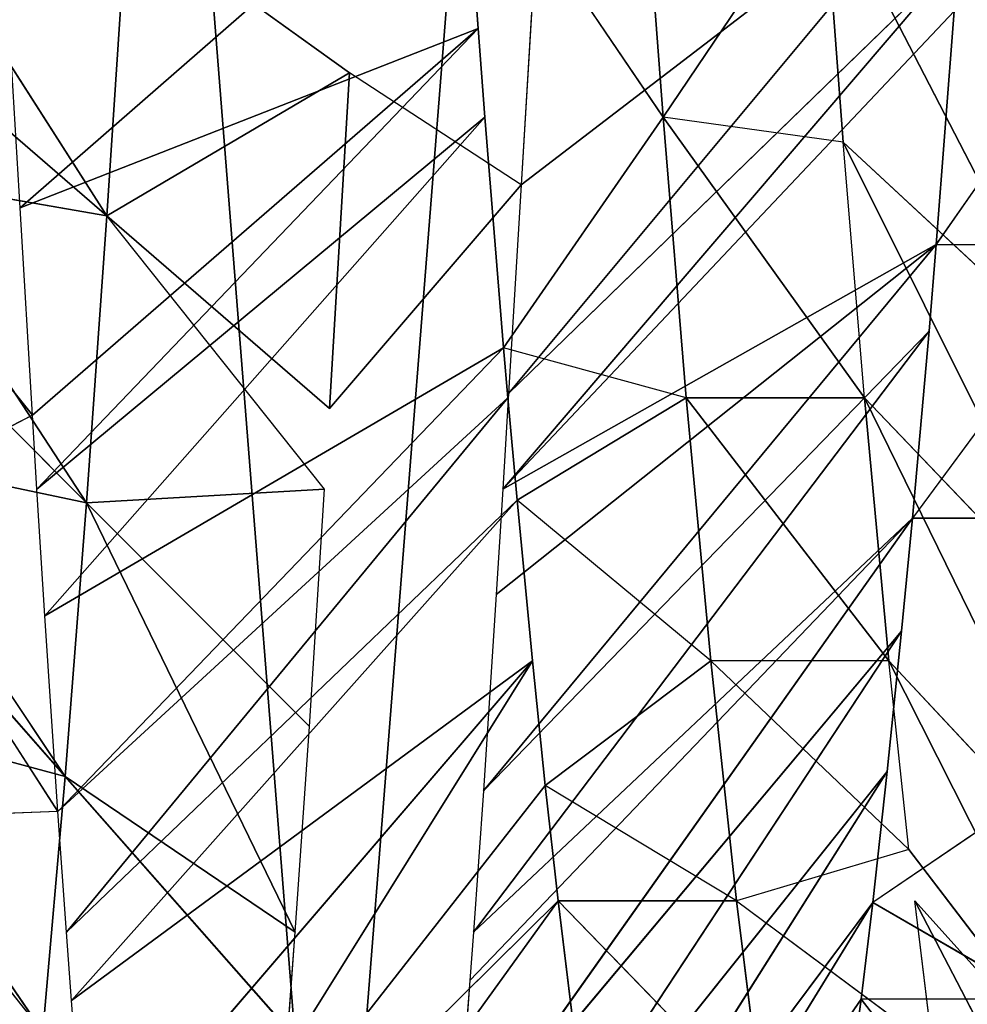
# Model space of a CAD drawing. Extents: x 143 to 263, y -61 to 82.
# Tile 592 of 656: x 249.608 to 250.073, y 70.967 to 71.45. Entities that reach past the tile are written whole.
import ezdxf

# ---------------------------------------------------------------- set-up
doc = ezdxf.new("R2010")
doc.units = 0
doc.header["$LTSCALE"] = 25.4
doc.layers.get('0').update_dxf_attribs({"color": 13, "linetype": 'CONTINUOUS'})

# ---------------------------------------------------------------- blocks, each defined once
blk = doc.blocks.new('ICE-BALL-8126_STL')
at = {"color": 41}
for p, q in [((11.21519, 46.1834, 95.92876), (11.44189, 46.3015, 95.94312)), ((11.21519, 46.1834, 95.92876), (11.44189, 46.3015, 95.94312)), ((10.89303, 46.19396, 93.64028), (10.75165, 46.29234, 93.55326)), ((11.33356, 46.28992, 96.08234), (11.09743, 46.17077, 96.05721)), ((11.33356, 46.28992, 96.08234), (11.09743, 46.17077, 96.05721)), ((11.19007, 46.18055, 95.95865), (11.33356, 46.28992, 96.08234)), ((11.21519, 46.1834, 95.92876), (11.33356, 46.28992, 96.08234)), ((10.89303, 46.19396, 93.64028), (10.89303, 46.28146, 93.64028)), ((10.89303, 46.28146, 93.64028), (11.02731, 46.18229, 93.7442)), ((11.21304, 46.27866, 96.20888), (10.96824, 46.1587, 96.17021)), ((11.21304, 46.27866, 96.20888), (10.96824, 46.1587, 96.17021)), ((11.09743, 46.17077, 96.05721), (11.21304, 46.27866, 96.20888)), ((11.09743, 46.17077, 96.05721), (11.21304, 46.27866, 96.20888)), ((11.08252, 46.26789, 96.32133), (10.84273, 46.14834, 96.25888)), ((11.08252, 46.26789, 96.32133), (10.84273, 46.14834, 96.25888)), ((11.08252, 46.26789, 96.32133), (10.96824, 46.1587, 96.17021)), ((11.08252, 46.26789, 96.32133), (10.96824, 46.1587, 96.17021)), ((11.02731, 46.26979, 93.7442), (11.02731, 46.18229, 93.7442)), ((10.94435, 46.25772, 96.41877), (10.71376, 46.13866, 96.33253)), ((10.94435, 46.25772, 96.41877), (10.71376, 46.13866, 96.33253)), ((10.94435, 46.25772, 96.41877), (10.84273, 46.14834, 96.25888)), ((10.94435, 46.25772, 96.41877), (10.84273, 46.14834, 96.25888)), ((11.15173, 46.25745, 93.86431), (11.21602, 46.16282, 93.93807)), ((11.26349, 46.24463, 93.99911), (11.21602, 46.16282, 93.93807)), ((11.26349, 46.24463, 93.99911), (11.26349, 46.15713, 93.99911)), ((10.69592, 46.20898, 93.52433), (10.96614, 45.9841, 93.23907)), ((10.86375, 45.99023, 93.18465), (10.69592, 46.20898, 93.52433)), ((10.86375, 45.99023, 93.18465), (10.69592, 46.20898, 93.52433)), ((10.69592, 46.20898, 93.52433), (10.96614, 45.9841, 93.23907)), ((10.75165, 46.20484, 93.55326), (10.96614, 45.9841, 93.23907)), ((10.75165, 46.20484, 93.55326), (10.96614, 45.9841, 93.23907)), ((10.77842, 46.20285, 93.56819), (11.01319, 45.98126, 93.26679)), ((10.77842, 46.20285, 93.56819), (11.01319, 45.98126, 93.26679)), ((10.77842, 46.20285, 93.56819), (10.89303, 46.19396, 93.64028)), ((10.89303, 46.19396, 93.64028), (11.01319, 45.98126, 93.26679)), ((10.89303, 46.19396, 93.64028), (11.01319, 45.98126, 93.26679)), ((10.89303, 46.19396, 93.64028), (11.06487, 45.97803, 93.29934)), ((10.89303, 46.19396, 93.64028), (11.06487, 45.97803, 93.29934)), ((10.89303, 46.19396, 93.64028), (11.16118, 45.97168, 93.36633)), ((10.89303, 46.19396, 93.64028), (11.16118, 45.97168, 93.36633)), ((10.89303, 46.19396, 93.64028), (10.93556, 46.19043, 93.67072)), ((10.93556, 46.19043, 93.67072), (11.16118, 45.97168, 93.36633)), ((10.93556, 46.19043, 93.67072), (11.16118, 45.97168, 93.36633)), ((10.93556, 46.19043, 93.67072), (11.23062, 45.9668, 93.42027)), ((10.93556, 46.19043, 93.67072), (11.23062, 45.9668, 93.42027)), ((10.93556, 46.19043, 93.67072), (11.02731, 46.18229, 93.7442)), ((11.21519, 46.0959, 95.92876), (11.28674, 46.19212, 95.83441)), ((11.28674, 46.19212, 95.83441), (11.21519, 46.1834, 95.92876)), ((11.02731, 46.18229, 93.7442), (11.23062, 45.9668, 93.42027)), ((11.02731, 46.18229, 93.7442), (11.23062, 45.9668, 93.42027)), ((11.02731, 46.18229, 93.7442), (11.25442, 45.96507, 93.43995)), ((11.02731, 46.18229, 93.7442), (11.25442, 45.96507, 93.43995)), ((11.02731, 46.18229, 93.7442), (11.34394, 45.95824, 93.52)), ((11.02731, 46.18229, 93.7442), (11.34394, 45.95824, 93.52)), ((11.02731, 46.18229, 93.7442), (11.08281, 46.17699, 93.79453)), ((11.19007, 46.18055, 95.95865), (11.09743, 46.08327, 96.05721)), ((11.19007, 46.18055, 95.95865), (11.09743, 46.17077, 96.05721)), ((11.19007, 46.18055, 95.95865), (11.21519, 46.0959, 95.92876)), ((11.08281, 46.17699, 93.79453), (11.34394, 45.95824, 93.52)), ((11.08281, 46.17699, 93.79453), (11.34394, 45.95824, 93.52)), ((11.08281, 46.17699, 93.79453), (11.42513, 45.95157, 93.60193)), ((11.08281, 46.17699, 93.79453), (11.42513, 45.95157, 93.60193)), ((11.08281, 46.17699, 93.79453), (11.15173, 46.16995, 93.86431)), ((11.09743, 46.17077, 96.05721), (10.96824, 46.1587, 96.17021)), ((11.09743, 46.17077, 96.05721), (10.96824, 46.1587, 96.17021)), ((11.09743, 46.17077, 96.05721), (11.09743, 46.08327, 96.05721)), ((11.15173, 46.16995, 93.86431), (11.42513, 45.95157, 93.60193)), ((11.15173, 46.16995, 93.86431), (11.42513, 45.95157, 93.60193)), ((11.15173, 46.16995, 93.86431), (11.50927, 45.94407, 93.69816)), ((11.15173, 46.16995, 93.86431), (11.50927, 45.94407, 93.69816)), ((11.15173, 46.16995, 93.86431), (11.21602, 46.16282, 93.93807)), ((11.21602, 46.16282, 93.93807), (11.50927, 45.94407, 93.69816)), ((11.21602, 46.16282, 93.93807), (11.50927, 45.94407, 93.69816)), ((11.21602, 46.16282, 93.93807), (11.5839, 45.93679, 93.79548)), ((11.21602, 46.16282, 93.93807), (11.26349, 46.15713, 93.99911)), ((11.21602, 46.16282, 93.93807), (11.5839, 45.93679, 93.79548)), ((10.96824, 46.1587, 96.17021), (10.83051, 46.05989, 96.26657)), ((10.96824, 46.1587, 96.17021), (10.84273, 46.14834, 96.25888)), ((10.96824, 46.1587, 96.17021), (10.96824, 46.07121, 96.17021)), ((10.96824, 46.1587, 96.17021), (10.96824, 46.07121, 96.17021)), ((11.26349, 46.15713, 93.99911), (11.5839, 45.93679, 93.79548)), ((11.26349, 46.15713, 93.99911), (11.5839, 45.93679, 93.79548)), ((11.26349, 46.15713, 93.99911), (11.36012, 46.14407, 94.14648)), ((11.26349, 46.15713, 93.99911), (11.36012, 46.14407, 94.14648)), ((10.84273, 46.14834, 96.25888), (10.71376, 46.13866, 96.33253)), ((10.84273, 46.14834, 96.25888), (10.71376, 46.13866, 96.33253)), ((10.84273, 46.14834, 96.25888), (10.83051, 46.05989, 96.26657)), ((10.71376, 46.13866, 96.33253), (10.83051, 46.05989, 96.26657)), ((10.71376, 46.13866, 96.33253), (10.83051, 46.05989, 96.26657)), ((11.31887, 46.10889, 95.78671), (11.21519, 46.0084, 95.92876)), ((11.31887, 46.10889, 95.78671), (11.21519, 46.0959, 95.92876)), ((11.31887, 46.10889, 95.78671), (11.21519, 46.0959, 95.92876)), ((11.09743, 46.08327, 96.05721), (11.21519, 46.0959, 95.92876)), ((11.09743, 46.08327, 96.05721), (11.21519, 46.0959, 95.92876)), ((11.21519, 46.0959, 95.92876), (11.15855, 46.00209, 95.99412)), ((11.21519, 46.0959, 95.92876), (11.21519, 46.0084, 95.92876)), ((11.09743, 46.08327, 96.05721), (10.96824, 46.07121, 96.17021)), ((11.09743, 46.08327, 96.05721), (10.96824, 46.07121, 96.17021)), ((11.09743, 46.08327, 96.05721), (11.01858, 45.98822, 96.12911)), ((11.09743, 46.08327, 96.05721), (11.15855, 46.00209, 95.99412)), ((10.96824, 46.07121, 96.17021), (10.83051, 46.05989, 96.26657)), ((10.96824, 46.07121, 96.17021), (10.83051, 46.05989, 96.26657)), ((10.96824, 46.07121, 96.17021), (10.94375, 45.98159, 96.18899)), ((10.96824, 46.07121, 96.17021), (11.01858, 45.98822, 96.12911)), ((10.83051, 46.05989, 96.26657), (10.68528, 46.04905, 96.34669)), ((10.68528, 45.96154, 96.34669), (10.83051, 46.05989, 96.26657)), ((10.83051, 46.05989, 96.26657), (10.68528, 46.04905, 96.34669)), ((10.83051, 46.05989, 96.26657), (10.94375, 45.98159, 96.18899)), ((11.28232, 46.01656, 95.84068), (11.21519, 46.0084, 95.92876)), ((11.21519, 46.0084, 95.92876), (11.15855, 46.00209, 95.99412)), ((11.43795, 45.78334, 96.25003), (11.21519, 46.0084, 95.92876)), ((11.43795, 45.78334, 96.25003), (11.21519, 46.0084, 95.92876)), ((11.51756, 45.79052, 96.15746), (11.21519, 46.0084, 95.92876)), ((11.51756, 45.79052, 96.15746), (11.21519, 46.0084, 95.92876)), ((11.15855, 46.00209, 95.99412), (11.09743, 45.99577, 96.05721)), ((11.43795, 45.78334, 96.25003), (11.15855, 46.00209, 95.99412)), ((11.43795, 45.78334, 96.25003), (11.15855, 46.00209, 95.99412)), ((10.7568, 45.99663, 93.13576), (10.86375, 45.99023, 93.18465)), ((11.09743, 45.99577, 96.05721), (11.01858, 45.98822, 96.12911)), ((11.09743, 45.99577, 96.05721), (11.43795, 45.78334, 96.25003)), ((11.26422, 45.76947, 96.41759), (11.09743, 45.99577, 96.05721)), ((11.26422, 45.76947, 96.41759), (11.09743, 45.99577, 96.05721)), ((11.3533, 45.77631, 96.33687), (11.09743, 45.99577, 96.05721)), ((11.3533, 45.77631, 96.33687), (11.09743, 45.99577, 96.05721)), ((11.09743, 45.99577, 96.05721), (11.43795, 45.78334, 96.25003)), ((10.86375, 45.99023, 93.18465), (10.80869, 45.90602, 93.15851)), ((10.86375, 45.99023, 93.18465), (10.97359, 45.89616, 93.24335)), ((10.86375, 45.99023, 93.18465), (10.96614, 45.9841, 93.23907)), ((11.01858, 45.98822, 96.12911), (10.96824, 45.9837, 96.17021)), ((11.23062, 45.76701, 96.44555), (11.01858, 45.98822, 96.12911)), ((11.23062, 45.76701, 96.44555), (11.01858, 45.98822, 96.12911)), ((11.26422, 45.76947, 96.41759), (11.01858, 45.98822, 96.12911)), ((11.26422, 45.76947, 96.41759), (11.01858, 45.98822, 96.12911)), ((10.94375, 45.98159, 96.18899), (10.83051, 45.97239, 96.26657)), ((10.96824, 45.9837, 96.17021), (10.94375, 45.98159, 96.18899)), ((11.07534, 45.75646, 96.55961), (10.94375, 45.98159, 96.18899)), ((11.07534, 45.75646, 96.55961), (10.94375, 45.98159, 96.18899)), ((11.17134, 45.76284, 96.49191), (10.94375, 45.98159, 96.18899)), ((11.17134, 45.76284, 96.49191), (10.94375, 45.98159, 96.18899)), ((10.96614, 45.9841, 93.23907), (11.01319, 45.98126, 93.26679)), ((11.17134, 45.76284, 96.49191), (10.96824, 45.9837, 96.17021)), ((11.17134, 45.76284, 96.49191), (10.96824, 45.9837, 96.17021)), ((11.23062, 45.76701, 96.44555), (10.96824, 45.9837, 96.17021)), ((11.23062, 45.76701, 96.44555), (10.96824, 45.9837, 96.17021)), ((11.01319, 45.98126, 93.26679), (11.06487, 45.97803, 93.29934)), ((11.06487, 45.97803, 93.29934), (11.16118, 45.97168, 93.36633)), ((10.83051, 45.97239, 96.26657), (10.78704, 45.9691, 96.29268)), ((11.01319, 45.75256, 96.59903), (10.83051, 45.97239, 96.26657)), ((11.01319, 45.75256, 96.59903), (10.83051, 45.97239, 96.26657)), ((11.07534, 45.75646, 96.55961), (10.83051, 45.97239, 96.26657)), ((11.07534, 45.75646, 96.55961), (10.83051, 45.97239, 96.26657)), ((11.16118, 45.97168, 93.36633), (11.23062, 45.9668, 93.42027)), ((10.78704, 45.9691, 96.29268), (10.68528, 45.96154, 96.34669)), ((10.78704, 45.9691, 96.29268), (11.01319, 45.75256, 96.59903)), ((10.87497, 45.74426, 96.67559), (10.78704, 45.9691, 96.29268)), ((10.87497, 45.74426, 96.67559), (10.78704, 45.9691, 96.29268)), ((10.97685, 45.75035, 96.62059), (10.78704, 45.9691, 96.29268)), ((10.97685, 45.75035, 96.62059), (10.78704, 45.9691, 96.29268)), ((10.78704, 45.9691, 96.29268), (11.01319, 45.75256, 96.59903)), ((11.23062, 45.9668, 93.42027), (11.25442, 45.96507, 93.43995)), ((10.87497, 45.74426, 96.67559), (10.68528, 45.96154, 96.34669)), ((10.87497, 45.74426, 96.67559), (10.68528, 45.96154, 96.34669)), ((11.25442, 45.96507, 93.43995), (11.34394, 45.95824, 93.52)), ((10.73013, 45.79665, 93.33089), (10.80869, 45.90602, 93.15851)), ((10.97359, 45.89616, 93.24335), (10.80869, 45.90602, 93.15851)), ((10.97359, 45.89616, 93.24335), (10.80869, 45.90602, 93.15851)), ((10.87901, 45.78679, 93.40749), (10.80869, 45.90602, 93.15851)), ((10.87901, 45.78679, 93.40749), (10.80869, 45.90602, 93.15851)), ((10.97359, 45.89616, 93.24335), (10.87901, 45.78679, 93.40749)), ((11.01319, 45.89376, 93.26679), (10.87901, 45.78679, 93.40749)), ((11.01319, 45.89376, 93.26679), (11.01988, 45.77693, 93.49785)), ((11.12962, 45.88631, 93.34343), (11.01319, 45.89376, 93.26679)), ((11.01319, 45.89376, 93.26679), (11.01988, 45.77693, 93.49785)), ((11.12962, 45.88631, 93.34343), (11.01988, 45.77693, 93.49785)), ((11.12962, 45.88631, 93.34343), (11.01988, 45.77693, 93.49785)), ((11.23062, 45.8793, 93.42027), (11.12962, 45.88631, 93.34343)), ((11.23062, 45.8793, 93.42027), (11.01988, 45.77693, 93.49785)), ((11.23062, 45.8793, 93.42027), (11.01988, 45.77693, 93.49785)), ((11.23062, 45.8793, 93.42027), (11.15421, 45.76642, 93.60349)), ((11.23062, 45.8793, 93.42027), (11.15421, 45.76642, 93.60349)), ((11.27841, 45.87579, 93.46043), (11.23062, 45.8793, 93.42027)), ((11.27841, 45.87579, 93.46043), (11.15421, 45.76642, 93.60349)), ((11.27841, 45.87579, 93.46043), (11.15421, 45.76642, 93.60349)), ((10.73013, 45.79665, 93.33089), (10.87901, 45.78679, 93.40749)), ((10.73013, 45.79665, 93.33089), (10.87901, 45.78679, 93.40749)), ((10.87901, 45.78679, 93.40749), (10.71566, 45.68251, 93.53426)), ((10.87901, 45.78679, 93.40749), (10.71566, 45.68251, 93.53426)), ((10.87901, 45.78679, 93.40749), (10.78442, 45.67741, 93.57163)), ((10.87901, 45.78679, 93.40749), (10.78442, 45.67741, 93.57163)), ((10.87901, 45.78679, 93.40749), (10.859, 45.6717, 93.61742)), ((10.87901, 45.78679, 93.40749), (10.859, 45.6717, 93.61742)), ((11.01988, 45.77693, 93.49785), (10.87901, 45.78679, 93.40749)), ((11.01988, 45.77693, 93.49785), (10.87901, 45.78679, 93.40749)), ((11.01988, 45.77693, 93.49785), (10.859, 45.6717, 93.61742)), ((11.01988, 45.77693, 93.49785), (10.859, 45.6717, 93.61742)), ((10.91013, 45.66756, 93.65227), (11.01988, 45.77693, 93.49785)), ((10.91013, 45.66756, 93.65227), (11.01988, 45.77693, 93.49785)), ((11.01988, 45.77693, 93.49785), (10.99524, 45.66022, 93.71722)), ((11.01988, 45.77693, 93.49785), (10.99524, 45.66022, 93.71722)), ((11.01988, 45.77693, 93.49785), (11.15421, 45.76642, 93.60349)), ((11.01988, 45.77693, 93.49785), (11.15421, 45.76642, 93.60349)), ((11.3533, 45.77631, 96.33687), (11.26422, 45.76947, 96.41759)), ((11.26422, 45.76947, 96.41759), (11.23062, 45.76701, 96.44555)), ((11.15421, 45.76642, 93.60349), (10.99524, 45.66022, 93.71722)), ((11.17134, 45.76284, 96.49191), (11.02054, 45.66551, 96.59454)), ((11.03001, 45.65704, 93.74654), (11.15421, 45.76642, 93.60349)), ((11.17134, 45.76284, 96.49191), (11.07534, 45.75646, 96.55961)), ((11.12234, 45.64802, 93.83348), (11.15421, 45.76642, 93.60349)), ((11.12234, 45.64802, 93.83348), (11.15421, 45.76642, 93.60349)), ((11.15421, 45.76642, 93.60349), (11.27961, 45.75536, 93.72371)), ((11.15421, 45.76642, 93.60349), (11.27961, 45.75536, 93.72371)), ((11.23062, 45.76701, 96.44555), (11.17134, 45.76284, 96.49191)), ((11.17134, 45.76284, 96.49191), (11.17469, 45.67557, 96.48938)), ((11.07534, 45.75646, 96.55961), (11.01319, 45.75256, 96.59903)), ((11.27961, 45.75536, 93.72371), (11.12234, 45.64802, 93.83348)), ((11.14192, 45.64599, 93.85383), (11.27961, 45.75536, 93.72371)), ((10.97685, 45.75035, 96.62059), (10.8589, 45.6558, 96.68356)), ((10.97685, 45.75035, 96.62059), (10.87497, 45.74426, 96.67559)), ((11.01319, 45.75256, 96.59903), (10.97685, 45.75035, 96.62059)), ((10.97685, 45.75035, 96.62059), (11.02054, 45.66551, 96.59454)), ((10.87497, 45.74426, 96.67559), (10.77688, 45.73839, 96.72147))]:
    blk.add_line(p, q, dxfattribs=at)
mesh = blk.add_polyface(dxfattribs=at)
corners = [(0, 44.9885, 114.9556), (23, 46.80443, 110.13866), (0, 46.80443, 110.13866), (23, 44.9885, 114.9556)]
mesh.append_faces([[corners[k] for k in face] for face in [(0, 1, 2), (1, 0, 3)]], dxfattribs={"vtx0": -1, "color": 41})
mesh = blk.add_polyface(dxfattribs=at)
corners = [(0, 46.80443, 79.72717), (23, 44.9885, 74.91022), (0, 44.9885, 74.91022), (23, 46.80443, 79.72717)]
mesh.append_faces([[corners[k] for k in face] for face in [(0, 1, 2), (1, 0, 3)]], dxfattribs={"vtx0": -1, "color": 41})
mesh = blk.add_polyface(dxfattribs=at)
corners = [(11.36012, 46.23157, 94.14648), (11.26349, 46.15713, 93.99911), (11.36012, 46.14407, 94.14648), (11.26349, 46.24463, 93.99911), (11.26349, 46.33213, 93.99911)]
mesh.append_faces([[corners[k] for k in face] for face in [(0, 1, 2), (3, 0, 4)]], dxfattribs={"vtx0": -1, "color": 41})
mesh.append_faces([[corners[k] for k in face] for face in [(1, 0, 3)]], dxfattribs={"vtx0": -1, "vtx1": -1, "color": 41})
mesh = blk.add_polyface(dxfattribs=at)
corners = [(21.2, 46.31937, 84.91157), (0, 45.01358, 80.03829), (21.2, 45.01358, 80.03829), (0, 46.31937, 84.91157)]
mesh.append_faces([[corners[k] for k in face] for face in [(0, 1, 2), (1, 0, 3)]], dxfattribs={"vtx0": -1, "color": 41})
mesh = blk.add_polyface(dxfattribs=at)
corners = [(21.2, 45.01358, 109.82753), (0, 46.31937, 104.95425), (21.2, 46.31937, 104.95425), (0, 45.01358, 109.82753)]
mesh.append_faces([[corners[k] for k in face] for face in [(0, 1, 2), (1, 0, 3)]], dxfattribs={"vtx0": -1, "color": 41})
mesh = blk.add_polyface(dxfattribs=at)
corners = [(11.33356, 46.28992, 96.08234), (11.44189, 46.3015, 95.94312), (11.21519, 46.1834, 95.92876)]
mesh.append_faces([[corners[k] for k in face] for face in [(0, 1, 2)]], dxfattribs={"color": 41})
mesh = blk.add_polyface(dxfattribs=at)
corners = [(11.44189, 46.3015, 95.94312), (11.28674, 46.19212, 95.83441), (11.21519, 46.1834, 95.92876)]
mesh.append_faces([[corners[k] for k in face] for face in [(0, 1, 2)]], dxfattribs={"color": 41})
mesh = blk.add_polyface(dxfattribs=at)
corners = [(10.89303, 46.28146, 93.64028), (10.75165, 46.29234, 93.55326), (10.89303, 46.19396, 93.64028)]
mesh.append_faces([[corners[k] for k in face] for face in [(0, 1, 2)]], dxfattribs={"color": 41})
mesh = blk.add_polyface(dxfattribs=at)
corners = [(11.33356, 46.28992, 96.08234), (11.19007, 46.18055, 95.95865), (11.09743, 46.17077, 96.05721)]
mesh.append_faces([[corners[k] for k in face] for face in [(0, 1, 2)]], dxfattribs={"color": 41})
mesh = blk.add_polyface(dxfattribs=at)
corners = [(11.21304, 46.27866, 96.20888), (11.33356, 46.28992, 96.08234), (11.09743, 46.17077, 96.05721)]
mesh.append_faces([[corners[k] for k in face] for face in [(0, 1, 2)]], dxfattribs={"color": 41})
mesh = blk.add_polyface(dxfattribs=at)
corners = [(11.02731, 46.26979, 93.7442), (10.89303, 46.28146, 93.64028), (11.02731, 46.18229, 93.7442)]
mesh.append_faces([[corners[k] for k in face] for face in [(0, 1, 2)]], dxfattribs={"color": 41})
mesh = blk.add_polyface(dxfattribs=at)
corners = [(11.21304, 46.27866, 96.20888), (11.09743, 46.17077, 96.05721), (10.96824, 46.1587, 96.17021)]
mesh.append_faces([[corners[k] for k in face] for face in [(0, 1, 2)]], dxfattribs={"color": 41})
mesh = blk.add_polyface(dxfattribs=at)
corners = [(11.08252, 46.26789, 96.32133), (11.21304, 46.27866, 96.20888), (10.96824, 46.1587, 96.17021)]
mesh.append_faces([[corners[k] for k in face] for face in [(0, 1, 2)]], dxfattribs={"color": 41})
mesh = blk.add_polyface(dxfattribs=at)
corners = [(11.08252, 46.26789, 96.32133), (10.96824, 46.1587, 96.17021), (10.84273, 46.14834, 96.25888)]
mesh.append_faces([[corners[k] for k in face] for face in [(0, 1, 2)]], dxfattribs={"color": 41})
mesh = blk.add_polyface(dxfattribs=at)
corners = [(10.94435, 46.25772, 96.41877), (11.08252, 46.26789, 96.32133), (10.84273, 46.14834, 96.25888)]
mesh.append_faces([[corners[k] for k in face] for face in [(0, 1, 2)]], dxfattribs={"color": 41})
mesh = blk.add_polyface(dxfattribs=at)
corners = [(10.94435, 46.25772, 96.41877), (10.84273, 46.14834, 96.25888), (10.71376, 46.13866, 96.33253)]
mesh.append_faces([[corners[k] for k in face] for face in [(0, 1, 2)]], dxfattribs={"color": 41})
mesh = blk.add_polyface(dxfattribs=at)
corners = [(10.79982, 46.24804, 96.5013), (10.94435, 46.25772, 96.41877), (10.71376, 46.13866, 96.33253)]
mesh.append_faces([[corners[k] for k in face] for face in [(0, 1, 2)]], dxfattribs={"color": 41})
mesh = blk.add_polyface(dxfattribs=at)
corners = [(11.15173, 46.25745, 93.86431), (11.21602, 46.16282, 93.93807), (11.26349, 46.24463, 93.99911)]
mesh.append_faces([[corners[k] for k in face] for face in [(0, 1, 2)]], dxfattribs={"color": 41})
mesh = blk.add_polyface(dxfattribs=at)
corners = [(10.64537, 46.2378, 96.57092), (10.79982, 46.24804, 96.5013), (10.57592, 46.12843, 96.39466)]
mesh.append_faces([[corners[k] for k in face] for face in [(0, 1, 2)]], dxfattribs={"color": 41})
mesh = blk.add_polyface(dxfattribs=at)
corners = [(10.79982, 46.24804, 96.5013), (10.68528, 46.13654, 96.34669), (10.57592, 46.12843, 96.39466)]
mesh.append_faces([[corners[k] for k in face] for face in [(0, 1, 2)]], dxfattribs={"color": 41})
mesh = blk.add_polyface(dxfattribs=at)
corners = [(10.69592, 46.20898, 93.52433), (10.86375, 45.99023, 93.18465), (10.96614, 45.9841, 93.23907)]
mesh.append_faces([[corners[k] for k in face] for face in [(0, 1, 2)]], dxfattribs={"color": 41})
mesh = blk.add_polyface(dxfattribs=at)
corners = [(10.69592, 46.20898, 93.52433), (10.7568, 45.99663, 93.13576), (10.86375, 45.99023, 93.18465)]
mesh.append_faces([[corners[k] for k in face] for face in [(0, 1, 2)]], dxfattribs={"color": 41})
mesh = blk.add_polyface(dxfattribs=at)
corners = [(10.75165, 46.20484, 93.55326), (10.69592, 46.20898, 93.52433), (10.96614, 45.9841, 93.23907)]
mesh.append_faces([[corners[k] for k in face] for face in [(0, 1, 2)]], dxfattribs={"color": 41})
mesh = blk.add_polyface(dxfattribs=at)
corners = [(11.01319, 45.98126, 93.26679), (10.75165, 46.20484, 93.55326), (10.96614, 45.9841, 93.23907), (10.77842, 46.20285, 93.56819)]
mesh.append_faces([[corners[k] for k in face] for face in [(0, 1, 2), (1, 0, 3)]], dxfattribs={"vtx0": -1, "color": 41})
mesh = blk.add_polyface(dxfattribs=at)
corners = [(10.89303, 46.19396, 93.64028), (10.77842, 46.20285, 93.56819), (11.01319, 45.98126, 93.26679)]
mesh.append_faces([[corners[k] for k in face] for face in [(0, 1, 2)]], dxfattribs={"color": 41})
mesh = blk.add_polyface(dxfattribs=at)
corners = [(10.89303, 46.19396, 93.64028), (11.01319, 45.98126, 93.26679), (11.06487, 45.97803, 93.29934)]
mesh.append_faces([[corners[k] for k in face] for face in [(0, 1, 2)]], dxfattribs={"color": 41})
mesh = blk.add_polyface(dxfattribs=at)
corners = [(10.89303, 46.19396, 93.64028), (11.06487, 45.97803, 93.29934), (11.16118, 45.97168, 93.36633)]
mesh.append_faces([[corners[k] for k in face] for face in [(0, 1, 2)]], dxfattribs={"color": 41})
mesh = blk.add_polyface(dxfattribs=at)
corners = [(10.93556, 46.19043, 93.67072), (10.89303, 46.19396, 93.64028), (11.16118, 45.97168, 93.36633)]
mesh.append_faces([[corners[k] for k in face] for face in [(0, 1, 2)]], dxfattribs={"color": 41})
mesh = blk.add_polyface(dxfattribs=at)
corners = [(10.93556, 46.19043, 93.67072), (11.16118, 45.97168, 93.36633), (11.23062, 45.9668, 93.42027)]
mesh.append_faces([[corners[k] for k in face] for face in [(0, 1, 2)]], dxfattribs={"color": 41})
mesh = blk.add_polyface(dxfattribs=at)
corners = [(11.02731, 46.18229, 93.7442), (10.93556, 46.19043, 93.67072), (11.23062, 45.9668, 93.42027)]
mesh.append_faces([[corners[k] for k in face] for face in [(0, 1, 2)]], dxfattribs={"color": 41})
mesh = blk.add_polyface(dxfattribs=at)
corners = [(11.28674, 46.19212, 95.83441), (11.31887, 46.10889, 95.78671), (11.21519, 46.0959, 95.92876)]
mesh.append_faces([[corners[k] for k in face] for face in [(0, 1, 2)]], dxfattribs={"color": 41})
mesh = blk.add_polyface(dxfattribs=at)
corners = [(11.02731, 46.18229, 93.7442), (11.23062, 45.9668, 93.42027), (11.25442, 45.96507, 93.43995)]
mesh.append_faces([[corners[k] for k in face] for face in [(0, 1, 2)]], dxfattribs={"color": 41})
mesh = blk.add_polyface(dxfattribs=at)
corners = [(11.02731, 46.18229, 93.7442), (11.25442, 45.96507, 93.43995), (11.34394, 45.95824, 93.52)]
mesh.append_faces([[corners[k] for k in face] for face in [(0, 1, 2)]], dxfattribs={"color": 41})
mesh = blk.add_polyface(dxfattribs=at)
corners = [(11.08281, 46.17699, 93.79453), (11.02731, 46.18229, 93.7442), (11.34394, 45.95824, 93.52)]
mesh.append_faces([[corners[k] for k in face] for face in [(0, 1, 2)]], dxfattribs={"color": 41})
mesh = blk.add_polyface(dxfattribs=at)
corners = [(11.19007, 46.18055, 95.95865), (11.21519, 46.0959, 95.92876), (11.09743, 46.08327, 96.05721)]
mesh.append_faces([[corners[k] for k in face] for face in [(0, 1, 2)]], dxfattribs={"color": 41})
mesh = blk.add_polyface(dxfattribs=at)
corners = [(11.08281, 46.17699, 93.79453), (11.34394, 45.95824, 93.52), (11.42513, 45.95157, 93.60193)]
mesh.append_faces([[corners[k] for k in face] for face in [(0, 1, 2)]], dxfattribs={"color": 41})
mesh = blk.add_polyface(dxfattribs=at)
corners = [(11.15173, 46.16995, 93.86431), (11.08281, 46.17699, 93.79453), (11.42513, 45.95157, 93.60193)]
mesh.append_faces([[corners[k] for k in face] for face in [(0, 1, 2)]], dxfattribs={"color": 41})
mesh = blk.add_polyface(dxfattribs=at)
corners = [(11.09743, 46.17077, 96.05721), (10.96824, 46.07121, 96.17021), (10.96824, 46.1587, 96.17021), (11.09743, 46.08327, 96.05721)]
mesh.append_faces([[corners[k] for k in face] for face in [(0, 1, 2), (1, 0, 3)]], dxfattribs={"vtx0": -1, "color": 41})
mesh = blk.add_polyface(dxfattribs=at)
corners = [(11.15173, 46.16995, 93.86431), (11.42513, 45.95157, 93.60193), (11.50927, 45.94407, 93.69816)]
mesh.append_faces([[corners[k] for k in face] for face in [(0, 1, 2)]], dxfattribs={"color": 41})
mesh = blk.add_polyface(dxfattribs=at)
corners = [(11.21602, 46.16282, 93.93807), (11.15173, 46.16995, 93.86431), (11.50927, 45.94407, 93.69816)]
mesh.append_faces([[corners[k] for k in face] for face in [(0, 1, 2)]], dxfattribs={"color": 41})
mesh = blk.add_polyface(dxfattribs=at)
corners = [(11.21602, 46.16282, 93.93807), (11.50927, 45.94407, 93.69816), (11.5839, 45.93679, 93.79548)]
mesh.append_faces([[corners[k] for k in face] for face in [(0, 1, 2)]], dxfattribs={"color": 41})
mesh = blk.add_polyface(dxfattribs=at)
corners = [(11.26349, 46.15713, 93.99911), (11.21602, 46.16282, 93.93807), (11.5839, 45.93679, 93.79548)]
mesh.append_faces([[corners[k] for k in face] for face in [(0, 1, 2)]], dxfattribs={"color": 41})
mesh = blk.add_polyface(dxfattribs=at)
corners = [(10.96824, 46.07121, 96.17021), (10.83051, 46.05989, 96.26657), (10.96824, 46.1587, 96.17021)]
mesh.append_faces([[corners[k] for k in face] for face in [(0, 1, 2)]], dxfattribs={"color": 41})
mesh = blk.add_polyface(dxfattribs=at)
corners = [(11.36012, 46.14407, 94.14648), (11.26349, 46.15713, 93.99911), (11.5839, 45.93679, 93.79548)]
mesh.append_faces([[corners[k] for k in face] for face in [(0, 1, 2)]], dxfattribs={"color": 41})
mesh = blk.add_polyface(dxfattribs=at)
corners = [(10.84273, 46.14834, 96.25888), (10.83051, 46.05989, 96.26657), (10.71376, 46.13866, 96.33253)]
mesh.append_faces([[corners[k] for k in face] for face in [(0, 1, 2)]], dxfattribs={"color": 41})
mesh = blk.add_polyface(dxfattribs=at)
corners = [(10.83051, 46.05989, 96.26657), (10.68528, 46.04905, 96.34669), (10.71376, 46.13866, 96.33253)]
mesh.append_faces([[corners[k] for k in face] for face in [(0, 1, 2)]], dxfattribs={"color": 41})
mesh = blk.add_polyface(dxfattribs=at)
corners = [(11.31887, 46.10889, 95.78671), (11.21519, 46.0084, 95.92876), (11.21519, 46.0959, 95.92876)]
mesh.append_faces([[corners[k] for k in face] for face in [(0, 1, 2)]], dxfattribs={"color": 41})
mesh = blk.add_polyface(dxfattribs=at)
corners = [(11.21519, 46.0959, 95.92876), (11.15855, 46.00209, 95.99412), (11.09743, 46.08327, 96.05721)]
mesh.append_faces([[corners[k] for k in face] for face in [(0, 1, 2)]], dxfattribs={"color": 41})
mesh = blk.add_polyface(dxfattribs=at)
corners = [(11.09743, 46.08327, 96.05721), (11.01858, 45.98822, 96.12911), (10.96824, 46.07121, 96.17021)]
mesh.append_faces([[corners[k] for k in face] for face in [(0, 1, 2)]], dxfattribs={"color": 41})
mesh = blk.add_polyface(dxfattribs=at)
corners = [(10.96824, 46.07121, 96.17021), (10.94375, 45.98159, 96.18899), (10.83051, 46.05989, 96.26657)]
mesh.append_faces([[corners[k] for k in face] for face in [(0, 1, 2)]], dxfattribs={"color": 41})
mesh = blk.add_polyface(dxfattribs=at)
corners = [(10.83051, 46.05989, 96.26657), (10.68528, 45.96154, 96.34669), (10.68528, 46.04905, 96.34669)]
mesh.append_faces([[corners[k] for k in face] for face in [(0, 1, 2)]], dxfattribs={"color": 41})
mesh = blk.add_polyface(dxfattribs=at)
corners = [(11.51756, 45.79052, 96.15746), (11.21519, 46.0084, 95.92876), (11.28232, 46.01656, 95.84068)]
mesh.append_faces([[corners[k] for k in face] for face in [(0, 1, 2)]], dxfattribs={"color": 41})
mesh = blk.add_polyface(dxfattribs=at)
corners = [(11.43795, 45.78334, 96.25003), (11.15855, 46.00209, 95.99412), (11.21519, 46.0084, 95.92876)]
mesh.append_faces([[corners[k] for k in face] for face in [(0, 1, 2)]], dxfattribs={"color": 41})
mesh = blk.add_polyface(dxfattribs=at)
corners = [(11.43795, 45.78334, 96.25003), (11.21519, 46.0084, 95.92876), (11.51756, 45.79052, 96.15746)]
mesh.append_faces([[corners[k] for k in face] for face in [(0, 1, 2)]], dxfattribs={"color": 41})
mesh = blk.add_polyface(dxfattribs=at)
corners = [(11.43795, 45.78334, 96.25003), (11.09743, 45.99577, 96.05721), (11.15855, 46.00209, 95.99412)]
mesh.append_faces([[corners[k] for k in face] for face in [(0, 1, 2)]], dxfattribs={"color": 41})
mesh = blk.add_polyface(dxfattribs=at)
corners = [(11.26422, 45.76947, 96.41759), (11.01858, 45.98822, 96.12911), (11.09743, 45.99577, 96.05721)]
mesh.append_faces([[corners[k] for k in face] for face in [(0, 1, 2)]], dxfattribs={"color": 41})
mesh = blk.add_polyface(dxfattribs=at)
corners = [(11.26422, 45.76947, 96.41759), (11.09743, 45.99577, 96.05721), (11.3533, 45.77631, 96.33687)]
mesh.append_faces([[corners[k] for k in face] for face in [(0, 1, 2)]], dxfattribs={"color": 41})
mesh = blk.add_polyface(dxfattribs=at)
corners = [(11.3533, 45.77631, 96.33687), (11.09743, 45.99577, 96.05721), (11.43795, 45.78334, 96.25003)]
mesh.append_faces([[corners[k] for k in face] for face in [(0, 1, 2)]], dxfattribs={"color": 41})
mesh = blk.add_polyface(dxfattribs=at)
corners = [(10.97359, 45.89616, 93.24335), (10.86375, 45.99023, 93.18465), (10.80869, 45.90602, 93.15851)]
mesh.append_faces([[corners[k] for k in face] for face in [(0, 1, 2)]], dxfattribs={"color": 41})
mesh = blk.add_polyface(dxfattribs=at)
corners = [(11.23062, 45.76701, 96.44555), (10.96824, 45.9837, 96.17021), (11.01858, 45.98822, 96.12911)]
mesh.append_faces([[corners[k] for k in face] for face in [(0, 1, 2)]], dxfattribs={"color": 41})
mesh = blk.add_polyface(dxfattribs=at)
corners = [(11.23062, 45.76701, 96.44555), (11.01858, 45.98822, 96.12911), (11.26422, 45.76947, 96.41759)]
mesh.append_faces([[corners[k] for k in face] for face in [(0, 1, 2)]], dxfattribs={"color": 41})
mesh = blk.add_polyface(dxfattribs=at)
corners = [(11.07534, 45.75646, 96.55961), (10.83051, 45.97239, 96.26657), (10.94375, 45.98159, 96.18899)]
mesh.append_faces([[corners[k] for k in face] for face in [(0, 1, 2)]], dxfattribs={"color": 41})
mesh = blk.add_polyface(dxfattribs=at)
corners = [(11.17134, 45.76284, 96.49191), (10.94375, 45.98159, 96.18899), (10.96824, 45.9837, 96.17021)]
mesh.append_faces([[corners[k] for k in face] for face in [(0, 1, 2)]], dxfattribs={"color": 41})
mesh = blk.add_polyface(dxfattribs=at)
corners = [(11.07534, 45.75646, 96.55961), (10.94375, 45.98159, 96.18899), (11.17134, 45.76284, 96.49191)]
mesh.append_faces([[corners[k] for k in face] for face in [(0, 1, 2)]], dxfattribs={"color": 41})
mesh = blk.add_polyface(dxfattribs=at)
corners = [(11.17134, 45.76284, 96.49191), (10.96824, 45.9837, 96.17021), (11.23062, 45.76701, 96.44555)]
mesh.append_faces([[corners[k] for k in face] for face in [(0, 1, 2)]], dxfattribs={"color": 41})
mesh = blk.add_polyface(dxfattribs=at)
corners = [(11.01319, 45.75256, 96.59903), (10.78704, 45.9691, 96.29268), (10.83051, 45.97239, 96.26657)]
mesh.append_faces([[corners[k] for k in face] for face in [(0, 1, 2)]], dxfattribs={"color": 41})
mesh = blk.add_polyface(dxfattribs=at)
corners = [(11.01319, 45.75256, 96.59903), (10.83051, 45.97239, 96.26657), (11.07534, 45.75646, 96.55961)]
mesh.append_faces([[corners[k] for k in face] for face in [(0, 1, 2)]], dxfattribs={"color": 41})
mesh = blk.add_polyface(dxfattribs=at)
corners = [(10.87497, 45.74426, 96.67559), (10.68528, 45.96154, 96.34669), (10.78704, 45.9691, 96.29268)]
mesh.append_faces([[corners[k] for k in face] for face in [(0, 1, 2)]], dxfattribs={"color": 41})
mesh = blk.add_polyface(dxfattribs=at)
corners = [(10.87497, 45.74426, 96.67559), (10.78704, 45.9691, 96.29268), (10.97685, 45.75035, 96.62059)]
mesh.append_faces([[corners[k] for k in face] for face in [(0, 1, 2)]], dxfattribs={"color": 41})
mesh = blk.add_polyface(dxfattribs=at)
corners = [(10.97685, 45.75035, 96.62059), (10.78704, 45.9691, 96.29268), (11.01319, 45.75256, 96.59903)]
mesh.append_faces([[corners[k] for k in face] for face in [(0, 1, 2)]], dxfattribs={"color": 41})
mesh = blk.add_polyface(dxfattribs=at)
corners = [(10.77688, 45.73839, 96.72147), (10.68528, 45.96154, 96.34669), (10.87497, 45.74426, 96.67559)]
mesh.append_faces([[corners[k] for k in face] for face in [(0, 1, 2)]], dxfattribs={"color": 41})
mesh = blk.add_polyface(dxfattribs=at)
corners = [(10.87901, 45.78679, 93.40749), (10.80869, 45.90602, 93.15851), (10.73013, 45.79665, 93.33089)]
mesh.append_faces([[corners[k] for k in face] for face in [(0, 1, 2)]], dxfattribs={"color": 41})
mesh = blk.add_polyface(dxfattribs=at)
corners = [(10.87901, 45.78679, 93.40749), (10.97359, 45.89616, 93.24335), (10.80869, 45.90602, 93.15851)]
mesh.append_faces([[corners[k] for k in face] for face in [(0, 1, 2)]], dxfattribs={"color": 41})
mesh = blk.add_polyface(dxfattribs=at)
corners = [(11.01988, 45.77693, 93.49785), (11.01319, 45.89376, 93.26679), (10.87901, 45.78679, 93.40749)]
mesh.append_faces([[corners[k] for k in face] for face in [(0, 1, 2)]], dxfattribs={"color": 41})
mesh = blk.add_polyface(dxfattribs=at)
corners = [(11.01988, 45.77693, 93.49785), (11.12962, 45.88631, 93.34343), (11.01319, 45.89376, 93.26679)]
mesh.append_faces([[corners[k] for k in face] for face in [(0, 1, 2)]], dxfattribs={"color": 41})
mesh = blk.add_polyface(dxfattribs=at)
corners = [(11.01988, 45.77693, 93.49785), (11.23062, 45.8793, 93.42027), (11.12962, 45.88631, 93.34343)]
mesh.append_faces([[corners[k] for k in face] for face in [(0, 1, 2)]], dxfattribs={"color": 41})
mesh = blk.add_polyface(dxfattribs=at)
corners = [(11.15421, 45.76642, 93.60349), (11.23062, 45.8793, 93.42027), (11.01988, 45.77693, 93.49785)]
mesh.append_faces([[corners[k] for k in face] for face in [(0, 1, 2)]], dxfattribs={"color": 41})
mesh = blk.add_polyface(dxfattribs=at)
corners = [(11.15421, 45.76642, 93.60349), (11.27841, 45.87579, 93.46043), (11.23062, 45.8793, 93.42027)]
mesh.append_faces([[corners[k] for k in face] for face in [(0, 1, 2)]], dxfattribs={"color": 41})
mesh = blk.add_polyface(dxfattribs=at)
corners = [(11.27961, 45.75536, 93.72371), (11.27841, 45.87579, 93.46043), (11.15421, 45.76642, 93.60349)]
mesh.append_faces([[corners[k] for k in face] for face in [(0, 1, 2)]], dxfattribs={"color": 41})
mesh = blk.add_polyface(dxfattribs=at)
corners = [(10.71566, 45.68251, 93.53426), (10.87901, 45.78679, 93.40749), (10.73013, 45.79665, 93.33089)]
mesh.append_faces([[corners[k] for k in face] for face in [(0, 1, 2)]], dxfattribs={"color": 41})
mesh = blk.add_polyface(dxfattribs=at)
corners = [(10.78442, 45.67741, 93.57163), (10.87901, 45.78679, 93.40749), (10.71566, 45.68251, 93.53426)]
mesh.append_faces([[corners[k] for k in face] for face in [(0, 1, 2)]], dxfattribs={"color": 41})
mesh = blk.add_polyface(dxfattribs=at)
corners = [(10.859, 45.6717, 93.61742), (10.87901, 45.78679, 93.40749), (10.78442, 45.67741, 93.57163)]
mesh.append_faces([[corners[k] for k in face] for face in [(0, 1, 2)]], dxfattribs={"color": 41})
mesh = blk.add_polyface(dxfattribs=at)
corners = [(10.859, 45.6717, 93.61742), (11.01988, 45.77693, 93.49785), (10.87901, 45.78679, 93.40749)]
mesh.append_faces([[corners[k] for k in face] for face in [(0, 1, 2)]], dxfattribs={"color": 41})
mesh = blk.add_polyface(dxfattribs=at)
corners = [(10.91013, 45.66756, 93.65227), (11.01988, 45.77693, 93.49785), (10.859, 45.6717, 93.61742)]
mesh.append_faces([[corners[k] for k in face] for face in [(0, 1, 2)]], dxfattribs={"color": 41})
mesh = blk.add_polyface(dxfattribs=at)
corners = [(10.99524, 45.66022, 93.71722), (11.01988, 45.77693, 93.49785), (10.91013, 45.66756, 93.65227)]
mesh.append_faces([[corners[k] for k in face] for face in [(0, 1, 2)]], dxfattribs={"color": 41})
mesh = blk.add_polyface(dxfattribs=at)
corners = [(10.99524, 45.66022, 93.71722), (11.15421, 45.76642, 93.60349), (11.01988, 45.77693, 93.49785)]
mesh.append_faces([[corners[k] for k in face] for face in [(0, 1, 2)]], dxfattribs={"color": 41})
mesh = blk.add_polyface(dxfattribs=at)
corners = [(11.17469, 45.67557, 96.48938), (11.02054, 45.66551, 96.59454), (11.17134, 45.76284, 96.49191)]
mesh.append_faces([[corners[k] for k in face] for face in [(0, 1, 2)]], dxfattribs={"color": 41})
mesh = blk.add_polyface(dxfattribs=at)
corners = [(11.12234, 45.64802, 93.83348), (11.15421, 45.76642, 93.60349), (11.03001, 45.65704, 93.74654)]
mesh.append_faces([[corners[k] for k in face] for face in [(0, 1, 2)]], dxfattribs={"color": 41})
mesh = blk.add_polyface(dxfattribs=at)
corners = [(11.12234, 45.64802, 93.83348), (11.27961, 45.75536, 93.72371), (11.15421, 45.76642, 93.60349)]
mesh.append_faces([[corners[k] for k in face] for face in [(0, 1, 2)]], dxfattribs={"color": 41})
mesh = blk.add_polyface(dxfattribs=at)
corners = [(11.24381, 45.63454, 93.97305), (11.27961, 45.75536, 93.72371), (11.14192, 45.64599, 93.85383)]
mesh.append_faces([[corners[k] for k in face] for face in [(0, 1, 2)]], dxfattribs={"color": 41})
mesh = blk.add_polyface(dxfattribs=at)
corners = [(11.24381, 45.63454, 93.97305), (11.39379, 45.74391, 93.85732), (11.27961, 45.75536, 93.72371)]
mesh.append_faces([[corners[k] for k in face] for face in [(0, 1, 2)]], dxfattribs={"color": 41})
mesh = blk.add_polyface(dxfattribs=at)
corners = [(11.02054, 45.66551, 96.59454), (10.8589, 45.6558, 96.68356), (10.97685, 45.75035, 96.62059)]
mesh.append_faces([[corners[k] for k in face] for face in [(0, 1, 2)]], dxfattribs={"color": 41})

msp = doc.modelspace()

# ---------------------------------------------------------------- block references
at = {"color": 0, "rotation": 270}
msp.add_blockref('ICE-BALL-8126_STL', (203.86356, 82.23263), dxfattribs=at)

doc.saveas('drawing.dxf')
